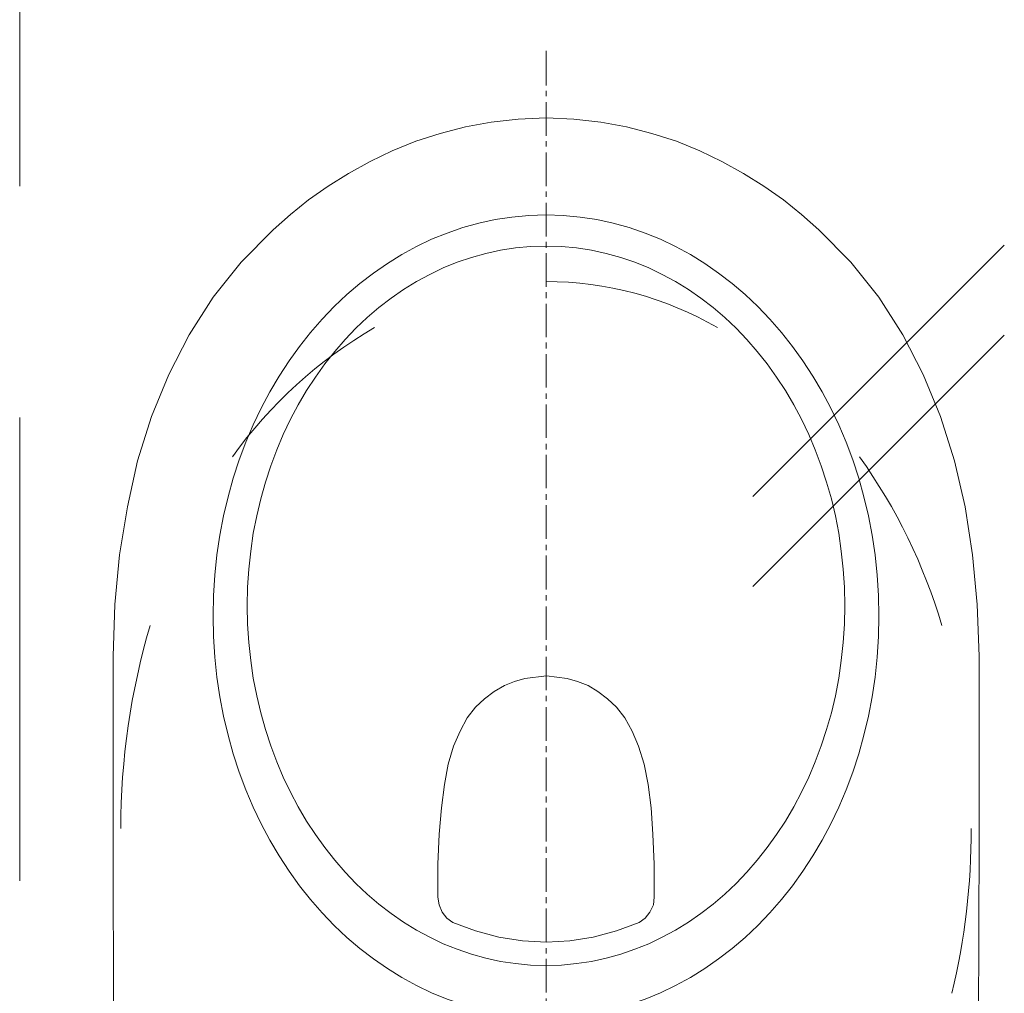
# Model space of a CAD drawing. Header units: millimetres. Extents: x 23192 to 177760, y -399809 to -79279.
# Tile 576 of 656: x 73243 to 73284, y -194604 to -194564. Entities that reach past the tile are written whole.
import ezdxf

# ---------------------------------------------------------------- set-up
doc = ezdxf.new("R2010")
doc.units = ezdxf.units.MM
doc.linetypes.add('HIDDEN', pattern=[9.525, 6.35, -3.175])
doc.linetypes.add('HIDDEN2', pattern=[4.7625, 3.175, -1.5875])
doc.layers.get('0').update_dxf_attribs({"lineweight": 0})
doc.layers.add('!! 0_ Istn-widok', color=1, linetype='Continuous', lineweight=15)
doc.layers.add('!! 2_wypos-sanitarne', color=240, linetype='Continuous', lineweight=9)
doc.layers.add('!! 2_WYBURZENIA DO REMONTU', color=7, linetype='Continuous', lineweight=0, true_color=0x4d4d4d, plot=False)

# ---------------------------------------------------------------- blocks, each defined once
blk = doc.blocks.new('A$C6ce7c513')
at = {"lineweight": 0}
for points in [[(0, 0), (0, -0.00246)], [(-0.17548, -0.00049), (-0.17646, -0.04094), (-0.1772, -0.08064), (-0.1777, -0.11986), (-0.17794, -0.15833), (-0.17819, -0.23404), (-0.17819, -0.30902), (-0.17745, -0.33023), (-0.17548, -0.3507), (-0.17252, -0.37043), (-0.16807, -0.38942), (-0.1624, -0.40767), (-0.15525, -0.42494), (-0.14687, -0.44121), (-0.137, -0.45675), (-0.12541, -0.47105), (-0.11234, -0.48437), (-0.10519, -0.49078), (-0.09779, -0.4967), (-0.08965, -0.50238), (-0.08126, -0.50755), (-0.07239, -0.51249), (-0.06326, -0.51693), (-0.05364, -0.52087), (-0.04353, -0.52408), (-0.03317, -0.52679), (-0.02257, -0.52877), (-0.01147, -0.53), (-0.00012, -0.53049), (0.01147, -0.53), (0.02257, -0.52877), (0.03317, -0.52679), (0.04353, -0.52408), (0.05364, -0.52087), (0.06326, -0.51693), (0.07239, -0.51249), (0.08126, -0.50755), (0.08965, -0.50238), (0.09779, -0.4967), (0.10519, -0.49078), (0.11234, -0.48437), (0.12541, -0.47105), (0.137, -0.45675), (0.14687, -0.44121), (0.15525, -0.42494), (0.1624, -0.40767), (0.16807, -0.38942), (0.17227, -0.37043), (0.17548, -0.3507), (0.17745, -0.33023), (0.17819, -0.30902), (0.17819, -0.23404), (0.17794, -0.15833), (0.17745, -0.11986), (0.17695, -0.08064), (0.17646, -0.04094), (0.17548, -0.00049)], [(-0.17548, -0.00049), (0.17547, -0.00049)], [(0, -0.00469), (0, -0.0185)], [(0, -0.02072), (0, -0.02318)], [(0, -0.0254), (0, -0.03921)], [(0, -0.04143), (0, -0.0439)], [(0, -0.04612), (0, -0.05993)], [(0, -0.0624), (0, -0.06461)], [(0, -0.06683), (0, -0.08064)], [(0, -0.08311), (0, -0.08533)], [(-0.07757, -0.08557), (-0.07757, -0.09717)], [(0, -0.08755), (0, -0.10136)], [(0.07756, -0.08557), (0.07756, -0.09717)], [(-0.08102, -0.10062), (-0.09261, -0.10062)], [(-0.07633, -0.10062), (-0.07855, -0.10062)], [(-0.07757, -0.09939), (-0.07757, -0.1016)], [(-0.06252, -0.10062), (-0.07411, -0.10062)], [(0.06252, -0.10062), (0.07411, -0.10062)], [(0.07633, -0.10062), (0.07855, -0.10062)], [(0.07756, -0.09939), (0.07756, -0.1016)], [(0.08101, -0.10062), (0.09236, -0.10062)], [(-0.07757, -0.10408), (-0.07757, -0.11567)], [(0, -0.10383), (0, -0.10605)], [(0.07756, -0.10408), (0.07756, -0.11567)], [(0, -0.10827), (0, -0.12208)], [(0, -0.12455), (0, -0.12677)], [(0, -0.12898), (0, -0.14304)], [(0, -0.14526), (0, -0.14748)], [(0, -0.14995), (0, -0.16376)], [(0, -0.16598), (0, -0.1682)], [(0, -0.17066), (0, -0.18447)], [(0, -0.18669), (0, -0.18892)], [(0, -0.19138), (0, -0.20519)], [(0, -0.20741), (0, -0.20988)], [(0, -0.2121), (0, -0.22591)], [(0, -0.22813), (0, -0.2306)], [(0, -0.23281), (0, -0.24663)], [(0, -0.24884), (0, -0.25131)], [(0, -0.25353), (0, -0.26734)], [(0, -0.26956), (0, -0.27203)], [(0, -0.27425), (0, -0.28806)], [(0, -0.29052), (0, -0.29274)], [(0, -0.29497), (0, -0.30878)], [(0, -0.31124), (0, -0.31346)], [(0, -0.31568), (0, -0.32949)], [(0, -0.33196), (0, -0.33418)], [(0, -0.3364), (0, -0.35046)], [(0, -0.35267), (0, -0.35489)], [(0, -0.35736), (0, -0.37117)], [(0, -0.37339), (0, -0.37561)], [(0, -0.37808), (0, -0.39189)], [(0, -0.39411), (0, -0.39633)], [(0, -0.39879), (0, -0.41261)], [(0, -0.41483), (0, -0.41704)], [(0, -0.41951), (0, -0.43332)], [(0, -0.43554), (0, -0.43801)], [(0, -0.44023), (0, -0.45404)], [(0, -0.45626), (0, -0.45872)], [(0, -0.46094), (0, -0.47475)], [(0, -0.47697), (0, -0.47944)], [(0, -0.48166), (0, -0.49547)], [(0, -0.49794), (0, -0.50016)], [(0, -0.50238), (0, -0.51619)], [(0, -0.51866), (0, -0.52088)], [(0, -0.52309), (0, -0.5369)], [(0, -0.53937), (0, -0.54159)], [(0, -0.54381), (0, -0.55811)]]:
    blk.add_lwpolyline(points, dxfattribs=at)
blk.add_lwpolyline([(-0.04452, -0.20988), (-0.04427, -0.20667), (-0.04279, -0.20371), (-0.04082, -0.20124), (-0.03835, -0.19952), (-0.02898, -0.19607), (-0.01936, -0.19335), (-0.00974, -0.19187), (-0.00013, -0.19138), (0.00974, -0.19187), (0.01936, -0.19335), (0.02898, -0.19607), (0.03835, -0.19952), (0.04082, -0.20124), (0.04279, -0.20371), (0.04402, -0.20667), (0.04451, -0.20988), (0.04451, -0.22344), (0.04402, -0.23577), (0.04304, -0.24663), (0.0418, -0.25624), (0.04032, -0.26463), (0.0381, -0.27203), (0.03539, -0.27819), (0.03243, -0.28362), (0.02898, -0.28806), (0.02528, -0.29151), (0.02133, -0.29447), (0.01714, -0.29694), (0.01294, -0.29866), (0.00875, -0.2999), (-0.00013, -0.30088), (-0.00876, -0.2999), (-0.01295, -0.29866), (-0.01739, -0.29694), (-0.02133, -0.29447), (-0.02528, -0.29151), (-0.02898, -0.28806), (-0.03243, -0.28362), (-0.03539, -0.27819), (-0.0381, -0.27203), (-0.04033, -0.26463), (-0.04205, -0.25624), (-0.04329, -0.24663), (-0.04402, -0.23577), (-0.04452, -0.22344)], close=True, dxfattribs=at)
for centre in [(-0.07744, -0.1005), (0.07744, -0.1005)]:
    blk.add_circle(centre, 0.00752, dxfattribs=at)
for centre, major_axis, ratio in [((0, -0.32554), (0, -0.16499), 0.830338), ((0, -0.32974), (0, -0.14798), 0.83084)]:
    blk.add_ellipse(centre, major_axis=major_axis, ratio=ratio, start_param=0, end_param=6.283185, dxfattribs=at)

msp = doc.modelspace()

# ---------------------------------------------------------------- linework, layer by layer
at = {"layer": '!! 0_ Istn-widok', "linetype": 'HIDDEN', "ltscale": 3}
msp.add_line((73243.42987, -194351.5883), (73243.42987, -194926.5883), dxfattribs=at)
at = {"layer": '!! 2_WYBURZENIA DO REMONTU'}
for points in [[(73283.95009, -194573.09036), (73273.60425, -194583.4362)], [(73283.95009, -194576.79698), (73273.60425, -194587.14282)]]:
    msp.add_lwpolyline(points, dxfattribs=at)
at = {"layer": '!! 2_WYBURZENIA DO REMONTU', "linetype": 'HIDDEN2', "ltscale": 3}
for centre, radius, start, end in [((73265.08994, -194588.65459), 14.06628, 59.890598, 90), ((73267.43889, -194592.70521), 18.74871, 120.109402, 144.462322), ((73259.03096, -194595.35523), 23.30798, 16.481738, 35.537678), ((73277.00653, -194597.0883), 29.41659, 163.518262, 180), ((73253.17335, -194597.0883), 29.41659, 346.667422, 0)]:
    msp.add_arc(centre, radius, start, end, dxfattribs=at)

# ---------------------------------------------------------------- block references
at = {"layer": '!! 2_wypos-sanitarne', "xscale": 100, "yscale": 100, "zscale": 100, "rotation": 180}
msp.add_blockref('A$C6ce7c513', (73265.08994, -194620.90426), dxfattribs=at)

doc.saveas('drawing.dxf')
